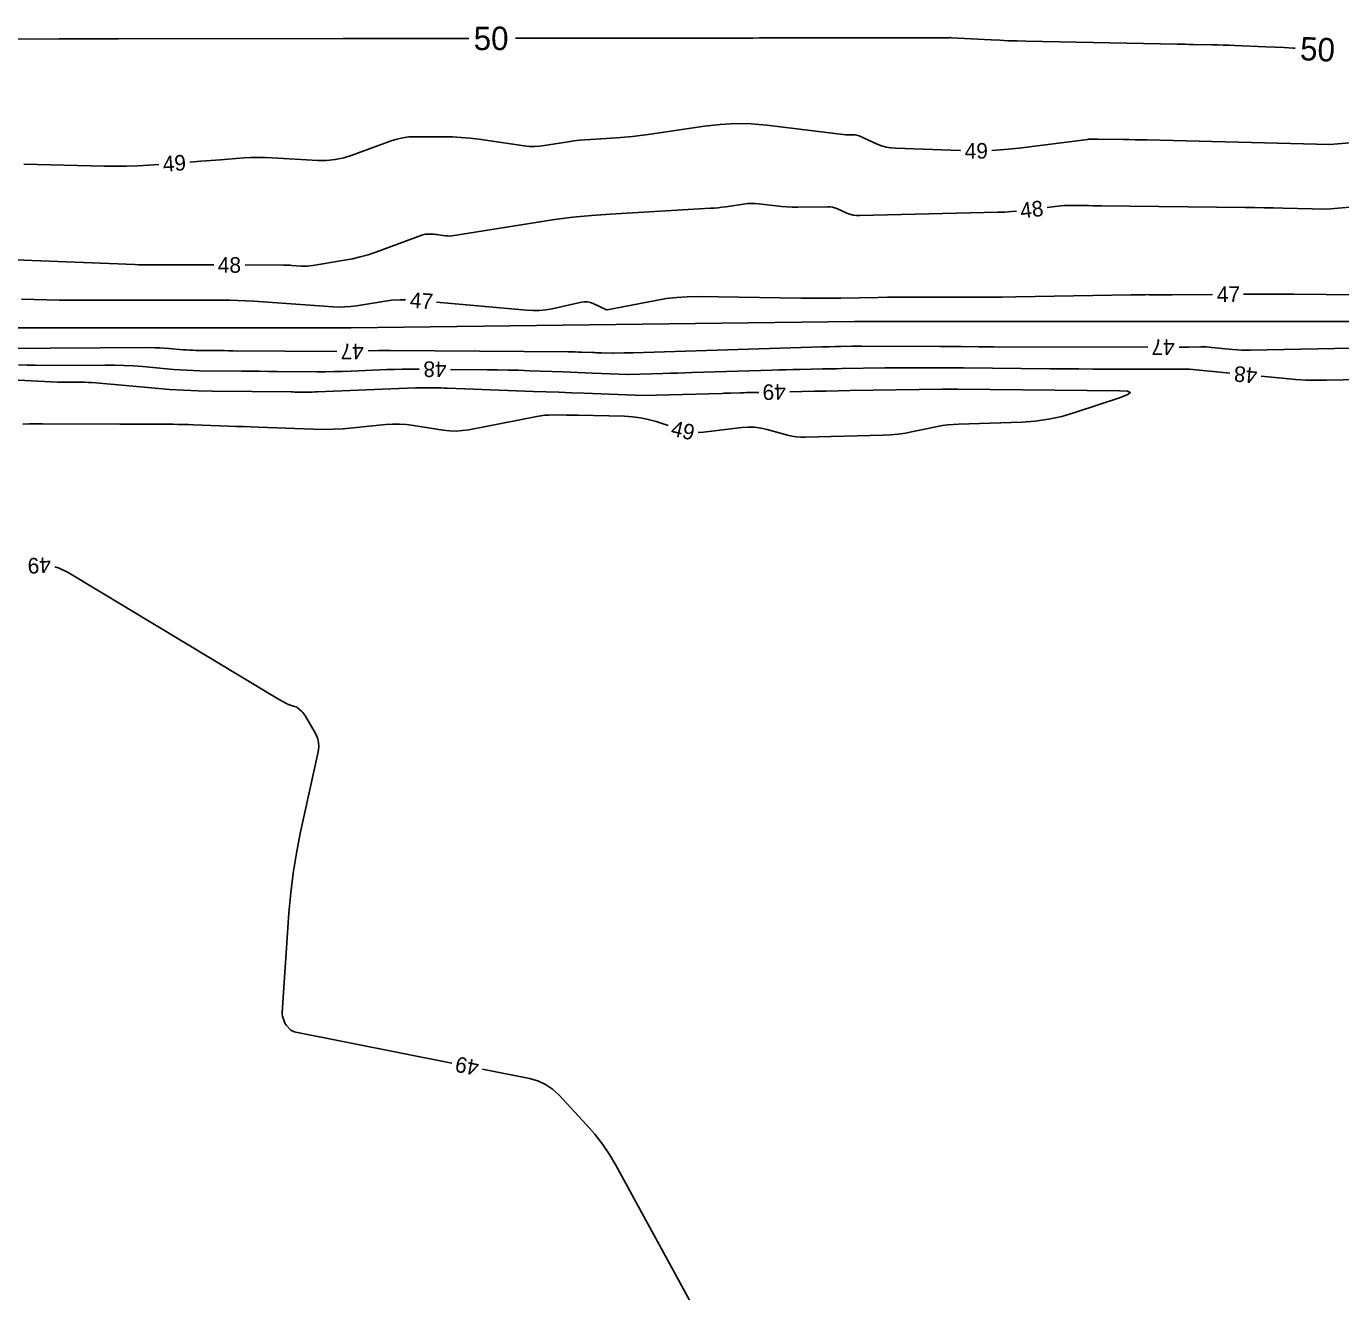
# Model space of a CAD drawing. Extents: x 2384780 to 2405861, y 547869 to 573706.
# Drawn here: x 2397166 to 2397334.5, y 552405.8 to 552568 of the extents above; entities that cross this region are included whole.
import ezdxf

# ---------------------------------------------------------------- set-up
doc = ezdxf.new("R2010")
doc.units = 0
for name, color, linetype in [('Old_Level_5', 7, 'Continuous'), ('Old_Level_60', 7, 'Continuous'), ('Old_Level_61', 7, 'Continuous')]:
    doc.layers.add(name, color=color, linetype=linetype)

msp = doc.modelspace()

# ---------------------------------------------------------------- linework, layer by layer
at = {"layer": 'Old_Level_5'}
msp.add_lwpolyline([(2397772.00575, 552487.64225), (2397701.037, 552497.67175), (2397651.62825, 552506.346), (2397591.4945, 552516.1045), (2397501.18375, 552524.77875), (2397430.486, 552528.0315), (2397384.03, 552527.21825), (2397343.66975, 552530.20025), (2397272.15925, 552530.20025), (2397207.58175, 552529.387), (2397135.5295, 552529.387), (2397097.49725, 552528.84475), (2397031.187, 552524.77875), (2397005.18325, 552522.61025)], dxfattribs=at)
at = {"layer": 'Old_Level_60'}
for points in [[(2397285.76825, 552552.0905), (2397285.7025, 552552.0915), (2397277.4115, 552552.3945), (2397276.8035, 552552.4455), (2397276.20875, 552552.55375), (2397275.62725, 552552.71925), (2397275.05925, 552552.94175), (2397272.75625, 552553.97175), (2397272.59575, 552554.03375), (2397272.4315, 552554.077), (2397272.26325, 552554.10225), (2397272.0915, 552554.109), (2397271.524, 552554.1015), (2397271.4025, 552554.10175), (2397271.28125, 552554.10625), (2397271.16025, 552554.11475), (2397271.03925, 552554.12725), (2397260.9015, 552555.34325), (2397258.91025, 552555.5155), (2397256.92075, 552555.55425), (2397254.93325, 552555.45975), (2397252.9475, 552555.23175), (2397245.709, 552554.15675), (2397244.696, 552554.018), (2397243.6805, 552553.90175), (2397242.663, 552553.808), (2397241.64275, 552553.737), (2397238.307, 552553.542), (2397237.59325, 552553.491), (2397236.88125, 552553.422), (2397236.1715, 552553.33475), (2397235.46375, 552553.229), (2397232.41725, 552552.73475), (2397231.764, 552552.654), (2397231.1105, 552552.623), (2397230.4565, 552552.642), (2397229.80225, 552552.71125), (2397223.9775, 552553.5485), (2397222.8595, 552553.689), (2397221.73875, 552553.79025), (2397220.615, 552553.85175), (2397219.48825, 552553.87375), (2397215.8035, 552553.8805), (2397215.01975, 552553.84775), (2397214.2485, 552553.7465), (2397213.489, 552553.577), (2397212.74175, 552553.33875), (2397207.749, 552551.504), (2397206.67075, 552551.16825), (2397205.57525, 552550.94725), (2397204.46275, 552550.841), (2397203.33325, 552550.8495), (2397197.51425, 552551.186), (2397196.60125, 552551.22325), (2397195.68875, 552551.22975), (2397194.77675, 552551.2055), (2397193.86475, 552551.1505), (2397190.8865, 552550.92025), (2397190.24825, 552550.87125), (2397189.60975, 552550.823), (2397188.9715, 552550.7755), (2397188.333, 552550.7285), (2397186.93775, 552550.62675)], [(2397335.68875, 552553.11425), (2397333.1145, 552552.89625), (2397333.1105, 552552.896), (2397333.1065, 552552.89575), (2397333.1025, 552552.89575), (2397333.09825, 552552.89575), (2397333.08525, 552552.896), (2397333.08225, 552552.89625), (2397333.0795, 552552.89625), (2397333.07675, 552552.89625), (2397333.07375, 552552.8965), (2397309.66925, 552553.4585), (2397308.91075, 552553.4755), (2397308.152, 552553.49), (2397307.3935, 552553.50225), (2397306.63475, 552553.512), (2397303.35175, 552553.549), (2397303.22275, 552553.5505), (2397303.09375, 552553.552), (2397302.96475, 552553.5535), (2397302.83575, 552553.555), (2397302.41425, 552553.55975), (2397302.32425, 552553.55925), (2397302.234, 552553.5555), (2397302.14425, 552553.549), (2397302.0545, 552553.539), (2397293.2645, 552552.42875), (2397291.379, 552552.229), (2397289.767, 552552.1245)], [(2397182.94825, 552550.3355), (2397181.683, 552550.24325), (2397180.2575, 552550.1565), (2397178.83125, 552550.104), (2397177.40425, 552550.086), (2397175.97625, 552550.1025), (2397165.64, 552550.3455)], [(2397292.91325, 552544.3335), (2397292.31225, 552544.28075), (2397291.42325, 552544.22525), (2397290.53275, 552544.19225), (2397272.82375, 552543.7605), (2397272.39725, 552543.77325), (2397271.98, 552543.83275), (2397271.57225, 552543.939), (2397271.174, 552544.09175), (2397269.88775, 552544.667), (2397269.609, 552544.77425), (2397269.3235, 552544.84975), (2397269.0315, 552544.8935), (2397268.73275, 552544.90525), (2397264.88175, 552544.8535), (2397264.18875, 552544.85575), (2397263.49675, 552544.881), (2397262.806, 552544.929), (2397262.11675, 552545.00025), (2397259.86625, 552545.27025), (2397259.38425, 552545.31175), (2397258.90275, 552545.32125), (2397258.42175, 552545.29825), (2397257.941, 552545.24325), (2397255.65225, 552544.90325), (2397255.16125, 552544.836), (2397254.669, 552544.7795), (2397254.17575, 552544.73425), (2397253.68125, 552544.69975), (2397240.83075, 552543.9485), (2397238.44075, 552543.77825), (2397236.05775, 552543.54675), (2397233.68125, 552543.25425), (2397231.3115, 552542.901), (2397220.81425, 552541.198), (2397220.541, 552541.164), (2397220.26775, 552541.15125), (2397219.99425, 552541.15925), (2397219.7205, 552541.188), (2397218.82625, 552541.3165), (2397218.63425, 552541.34075), (2397218.442, 552541.358), (2397218.249, 552541.36875), (2397218.05575, 552541.3725), (2397217.301, 552541.37375), (2397217.1405, 552541.36725), (2397216.9825, 552541.3465), (2397216.827, 552541.31175), (2397216.674, 552541.263), (2397210.76825, 552539.09275), (2397209.78475, 552538.7575), (2397208.78875, 552538.47), (2397207.78, 552538.23025), (2397206.75875, 552538.03825), (2397202.689, 552537.3725), (2397202.326, 552537.32375), (2397201.962, 552537.2965), (2397201.597, 552537.29025), (2397201.231, 552537.3055), (2397200.034, 552537.39), (2397199.77725, 552537.406), (2397199.5205, 552537.4175), (2397199.26375, 552537.4245), (2397199.0065, 552537.42725), (2397194.02975, 552537.436)], [(2397338.6315, 552545.094), (2397332.739, 552544.59525), (2397332.73775, 552544.59525), (2397332.7365, 552544.595), (2397332.735, 552544.595), (2397332.73375, 552544.595), (2397332.7295, 552544.59525), (2397332.72875, 552544.59525), (2397332.72775, 552544.59525), (2397332.72675, 552544.59525), (2397332.726, 552544.59525), (2397327.094, 552544.7305), (2397325.887, 552544.7575), (2397324.68, 552544.78075), (2397323.473, 552544.80025), (2397322.266, 552544.81575), (2397303.8435, 552545.024), (2397303.2835, 552545.0305), (2397302.7235, 552545.03675), (2397302.16375, 552545.043), (2397301.60375, 552545.0495), (2397299.7745, 552545.07), (2397299.383, 552545.06775), (2397298.992, 552545.05225), (2397298.602, 552545.023), (2397298.21275, 552544.98075), (2397296.88425, 552544.81275)], [(2397190.02975, 552537.443), (2397186.35375, 552537.4495), (2397185.713, 552537.4505), (2397185.07225, 552537.45075), (2397184.43175, 552537.4505), (2397183.791, 552537.45), (2397181.698, 552537.44675), (2397181.24975, 552537.4485), (2397180.80125, 552537.455), (2397180.353, 552537.46625), (2397179.905, 552537.48225), (2397164.54175, 552538.115)], [(2397214.59575, 552532.9825), (2397213.84225, 552532.97975), (2397212.78525, 552532.90825), (2397211.73025, 552532.76975), (2397208.2885, 552532.2065), (2397207.55, 552532.1075), (2397206.8095, 552532.052), (2397206.067, 552532.0395), (2397205.3225, 552532.0705), (2397195.14375, 552532.7895), (2397194.11475, 552532.85325), (2397193.085, 552532.8995), (2397192.05475, 552532.92775), (2397191.02375, 552532.9385), (2397187.655, 552532.9445), (2397186.93325, 552532.9455), (2397186.21125, 552532.94575), (2397185.4895, 552532.94575), (2397184.7675, 552532.94475), (2397171.762, 552532.9255), (2397170.1615, 552532.9315), (2397168.56175, 552532.95475), (2397166.962, 552532.995), (2397165.36275, 552533.0525)], [(2397318.0555, 552533.666), (2397312.90025, 552533.6205), (2397312.53125, 552533.618), (2397312.1625, 552533.61725), (2397311.7935, 552533.61775), (2397311.4245, 552533.62), (2397310.219, 552533.6295), (2397309.961, 552533.631), (2397309.703, 552533.6315), (2397309.445, 552533.631), (2397309.187, 552533.62925), (2397308.344, 552533.622), (2397308.1635, 552533.62025), (2397307.983, 552533.61825), (2397307.80225, 552533.6155), (2397307.62175, 552533.61275), (2397292.83775, 552533.35175), (2397291.083, 552533.32525), (2397289.328, 552533.30775), (2397287.57275, 552533.29925), (2397285.81775, 552533.29975), (2397280.08425, 552533.316), (2397278.85575, 552533.31625), (2397277.62725, 552533.31), (2397276.39875, 552533.297), (2397275.17025, 552533.27775), (2397270.4125, 552533.19), (2397269.903, 552533.182), (2397269.3935, 552533.177), (2397268.88425, 552533.17475), (2397268.37475, 552533.17525), (2397266.7105, 552533.182), (2397266.35375, 552533.184), (2397265.99725, 552533.18675), (2397265.6405, 552533.1905), (2397265.284, 552533.195), (2397252.0865, 552533.38225), (2397250.72425, 552533.36675), (2397249.36825, 552533.2815), (2397248.0185, 552533.126), (2397246.675, 552532.901), (2397240.4325, 552531.6895), (2397240.42625, 552531.6885), (2397240.41975, 552531.68775), (2397240.4135, 552531.68725), (2397240.407, 552531.68725), (2397240.38625, 552531.68725), (2397240.38175, 552531.6875), (2397240.3775, 552531.68825), (2397240.37325, 552531.6895), (2397240.36925, 552531.691), (2397238.66475, 552532.49575), (2397238.296, 552532.63575), (2397237.91975, 552532.71075), (2397237.53625, 552532.72125), (2397237.1455, 552532.66675), (2397233.37525, 552531.83575), (2397232.56525, 552531.68925), (2397231.7515, 552531.60625), (2397230.9335, 552531.58625), (2397230.11175, 552531.62975), (2397218.583, 552532.6815)], [(2397341.0645, 552533.58025), (2397328.43375, 552533.69125), (2397326.55625, 552533.70375), (2397324.67875, 552533.70775), (2397322.80125, 552533.70375), (2397322.05525, 552533.69875)], [(2397162.53425, 552526.73675), (2397181.92625, 552526.838), (2397182.502, 552526.83425), (2397183.077, 552526.817), (2397183.65175, 552526.786), (2397184.22575, 552526.74125), (2397186.1, 552526.5735), (2397186.50175, 552526.5415), (2397186.904, 552526.51725), (2397187.3065, 552526.501), (2397187.7095, 552526.49275), (2397190.25475, 552526.46475), (2397190.8, 552526.45925), (2397191.3455, 552526.45425), (2397191.891, 552526.44975), (2397192.43625, 552526.44625), (2397205.80625, 552526.364)], [(2397209.8055, 552526.41225), (2397211.122, 552526.466), (2397211.50275, 552526.47925), (2397211.8835, 552526.48775), (2397212.2645, 552526.49175), (2397212.64525, 552526.491), (2397235.49175, 552526.303), (2397235.91275, 552526.298), (2397236.33375, 552526.29), (2397236.7545, 552526.27875), (2397237.17525, 552526.2645), (2397238.54975, 552526.213), (2397238.84425, 552526.202), (2397239.13875, 552526.19075), (2397239.43325, 552526.1795), (2397239.72775, 552526.16825), (2397241.12825, 552526.11425), (2397241.13975, 552526.114), (2397241.15125, 552526.11375), (2397241.163, 552526.11375), (2397241.1745, 552526.114), (2397241.21225, 552526.11525), (2397241.22025, 552526.1155), (2397241.22825, 552526.11575), (2397241.2365, 552526.116), (2397241.2445, 552526.11625), (2397242.61075, 552526.155), (2397242.9035, 552526.1635), (2397243.19625, 552526.172), (2397243.489, 552526.18075), (2397243.78175, 552526.18975), (2397267.96325, 552526.936), (2397268.20425, 552526.943), (2397268.4455, 552526.9495), (2397268.6865, 552526.95525), (2397268.92775, 552526.9605), (2397269.7155, 552526.97625), (2397269.8845, 552526.97975), (2397270.05325, 552526.98275), (2397270.222, 552526.9855), (2397270.391, 552526.988), (2397271.8235, 552527.009), (2397272.1305, 552527.01275), (2397272.4375, 552527.01525), (2397272.7445, 552527.0165), (2397273.05175, 552527.0165), (2397283.09275, 552526.9935), (2397283.77525, 552526.99125), (2397284.458, 552526.988), (2397285.14075, 552526.9835), (2397285.82325, 552526.97775), (2397288.05325, 552526.9575), (2397288.53125, 552526.9535), (2397289.009, 552526.9505), (2397289.48675, 552526.948), (2397289.96475, 552526.9465), (2397309.78625, 552526.899)], [(2397313.78625, 552526.89275), (2397314.001, 552526.89375), (2397314.49225, 552526.89875), (2397314.98325, 552526.90625), (2397316.58775, 552526.93425), (2397316.93125, 552526.93525), (2397317.2745, 552526.9265), (2397317.61725, 552526.90775), (2397317.95975, 552526.87925), (2397320.64575, 552526.61725), (2397321.22175, 552526.5695), (2397321.79825, 552526.5385), (2397322.3755, 552526.5245), (2397322.95325, 552526.52725), (2397344.46525, 552526.947)], [(2397164.98325, 552524.62125), (2397166.0735, 552524.59025), (2397167.16425, 552524.574), (2397168.2555, 552524.57225), (2397176.0665, 552524.61325), (2397177.2765, 552524.60525), (2397178.48525, 552524.56875), (2397179.693, 552524.5035), (2397180.89925, 552524.40975), (2397184.83825, 552524.057), (2397185.68275, 552523.98975), (2397186.528, 552523.939), (2397187.37425, 552523.905), (2397188.22125, 552523.88725), (2397193.57, 552523.82875), (2397194.71625, 552523.81675), (2397195.8625, 552523.80625), (2397197.00875, 552523.79725), (2397198.155, 552523.7895), (2397203.2525, 552523.75825), (2397204.34475, 552523.758), (2397205.437, 552523.7705), (2397206.52875, 552523.79575), (2397207.62025, 552523.834), (2397212.19725, 552524.021), (2397213.178, 552524.055), (2397214.159, 552524.077), (2397215.14025, 552524.087), (2397216.12175, 552524.085), (2397216.35625, 552524.083)], [(2397259.8755, 552521.11125), (2397259.0905, 552521.0955), (2397258.70025, 552521.08725), (2397258.31, 552521.07775), (2397257.9195, 552521.06725), (2397257.52925, 552521.05575), (2397256.2545, 552521.0165), (2397255.98125, 552521.00825), (2397255.70825, 552521), (2397255.435, 552520.992), (2397255.16175, 552520.984), (2397245.10475, 552520.69825), (2397245.10425, 552520.69825), (2397245.10375, 552520.69825), (2397245.10325, 552520.69825), (2397245.10275, 552520.69825), (2397245.101, 552520.69825), (2397245.10075, 552520.69825), (2397245.10025, 552520.69825), (2397245.1, 552520.69825), (2397245.09975, 552520.69825), (2397237.51225, 552520.99075), (2397235.8865, 552521.05325), (2397234.26075, 552521.11525), (2397232.63475, 552521.177), (2397231.00875, 552521.23825), (2397219.9685, 552521.65225), (2397219.56075, 552521.666), (2397219.153, 552521.67675), (2397218.74525, 552521.6845), (2397218.3375, 552521.6895), (2397217.005, 552521.7005), (2397216.7195, 552521.701), (2397216.43425, 552521.698), (2397216.14875, 552521.69175), (2397215.8635, 552521.68175), (2397203.288, 552521.168), (2397202.9525, 552521.15625), (2397202.617, 552521.1485), (2397202.2815, 552521.1445), (2397201.94575, 552521.14475), (2397200.84925, 552521.1515), (2397200.61425, 552521.153), (2397200.37925, 552521.15475), (2397200.1445, 552521.157), (2397199.9095, 552521.1595), (2397189.83975, 552521.26975), (2397187.9955, 552521.308), (2397186.15325, 552521.3825), (2397184.31275, 552521.493), (2397182.474, 552521.6395), (2397174.86475, 552522.321), (2397174.38075, 552522.3585), (2397173.89625, 552522.3845), (2397173.4115, 552522.39925), (2397172.926, 552522.4025), (2397171.33975, 552522.39425), (2397171, 552522.39475), (2397170.66025, 552522.39975), (2397170.3205, 552522.4095), (2397169.981, 552522.42375), (2397160.71225, 552522.8745)], [(2397220.356, 552524.05025), (2397225.05475, 552524.0115), (2397226.399, 552523.9955), (2397227.743, 552523.96975), (2397229.08675, 552523.93425), (2397230.4305, 552523.88875), (2397234.819, 552523.724), (2397235.75925, 552523.68875), (2397236.69975, 552523.653), (2397237.64, 552523.61725), (2397238.5805, 552523.581), (2397243.11375, 552523.40625), (2397243.11975, 552523.406), (2397243.12575, 552523.406), (2397243.132, 552523.406), (2397243.138, 552523.406), (2397243.1575, 552523.40675), (2397243.16175, 552523.40675), (2397243.166, 552523.407), (2397243.17025, 552523.407), (2397243.1745, 552523.40725), (2397247.569, 552523.532), (2397248.5105, 552523.55925), (2397249.45225, 552523.58675), (2397250.39375, 552523.615), (2397251.3355, 552523.64375), (2397261.6035, 552523.96075), (2397262.4905, 552523.98675), (2397263.37775, 552524.0105), (2397264.265, 552524.032), (2397265.15225, 552524.051), (2397268.05075, 552524.10925), (2397268.672, 552524.12125), (2397269.293, 552524.1325), (2397269.91425, 552524.14275), (2397270.5355, 552524.15225), (2397276.06425, 552524.23275), (2397277.06475, 552524.24525), (2397278.0655, 552524.2535), (2397279.06625, 552524.2575), (2397280.067, 552524.2575), (2397283.336, 552524.25), (2397284.0365, 552524.24775), (2397284.737, 552524.24425), (2397285.4375, 552524.23975), (2397286.138, 552524.234), (2397297.255, 552524.1325), (2397299.0935, 552524.1175), (2397300.932, 552524.10525), (2397302.7705, 552524.09625), (2397304.609, 552524.09025), (2397312.7075, 552524.071), (2397312.94825, 552524.071), (2397313.18925, 552524.07225), (2397313.43, 552524.0745), (2397313.671, 552524.07825), (2397314.45775, 552524.092), (2397314.62625, 552524.0925), (2397314.7945, 552524.08825), (2397314.96275, 552524.079), (2397315.13075, 552524.065), (2397320.30775, 552523.55975)], [(2397324.28875, 552523.171), (2397327.40525, 552522.86675), (2397328.7185, 552522.758), (2397330.0335, 552522.6875), (2397331.34975, 552522.6555), (2397332.66775, 552522.662), (2397336.97525, 552522.746)], [(2397252.1255, 552515.9575), (2397252.804, 552516.00275), (2397257.713, 552516.59525), (2397258.5325, 552516.65475), (2397259.346, 552516.63425), (2397260.15375, 552516.53425), (2397260.95525, 552516.35425), (2397263.5645, 552515.6365), (2397264.12625, 552515.50375), (2397264.693, 552515.41325), (2397265.265, 552515.36525), (2397265.84225, 552515.3595), (2397275.817, 552515.62325), (2397276.7885, 552515.67075), (2397277.75475, 552515.76175), (2397278.716, 552515.896), (2397279.67225, 552516.0735), (2397282.78775, 552516.7245), (2397283.45725, 552516.84925), (2397284.13, 552516.94475), (2397284.8065, 552517.0105), (2397285.4865, 552517.047), (2397293.6135, 552517.30575), (2397295.344, 552517.4225), (2397297.05275, 552517.66225), (2397298.74, 552518.0245), (2397300.40525, 552518.50975), (2397306.28825, 552520.45325), (2397307.22525, 552520.81925), (2397307.51525, 552521.084), (2397307.15825, 552521.24775), (2397306.15425, 552521.3105), (2397285.4125, 552521.4995), (2397285.21425, 552521.501), (2397285.01575, 552521.5025), (2397284.8175, 552521.5035), (2397284.619, 552521.504), (2397283.971, 552521.5055), (2397283.83225, 552521.5055), (2397283.69325, 552521.505), (2397283.5545, 552521.50375), (2397283.4155, 552521.502), (2397271.60025, 552521.33), (2397270.0665, 552521.3065), (2397268.533, 552521.281), (2397266.9995, 552521.2535), (2397265.466, 552521.22375), (2397263.87475, 552521.19175)], [(2397165.50675, 552517.02025), (2397166.349, 552517.0575), (2397167.19175, 552517.0785), (2397168.035, 552517.0835), (2397177.9795, 552517.045), (2397178.91675, 552517.04125), (2397179.854, 552517.0375), (2397180.79125, 552517.03325), (2397181.7285, 552517.029), (2397184.79, 552517.01475), (2397185.446, 552517.009), (2397186.102, 552516.99775), (2397186.75775, 552516.981), (2397187.4135, 552516.95875), (2397191.8935, 552516.78825), (2397192.8535, 552516.75175), (2397193.8135, 552516.716), (2397194.7735, 552516.6805), (2397195.7335, 552516.64525), (2397202.77075, 552516.38975), (2397204.051, 552516.36525), (2397205.32975, 552516.385), (2397206.607, 552516.4485), (2397207.88275, 552516.55625), (2397212.048, 552516.98025), (2397212.93975, 552517.042), (2397213.82975, 552517.046), (2397214.71825, 552516.992), (2397215.60525, 552516.88), (2397219.43275, 552516.271), (2397220.2525, 552516.17675), (2397221.07075, 552516.1545), (2397221.888, 552516.2045), (2397222.704, 552516.32675), (2397231.40825, 552518.017), (2397231.93025, 552518.105), (2397232.45475, 552518.1665), (2397232.9815, 552518.202), (2397233.51075, 552518.211), (2397235.2435, 552518.19775), (2397235.615, 552518.19425), (2397235.98625, 552518.18975), (2397236.3575, 552518.18375), (2397236.72875, 552518.1765), (2397242.6525, 552518.051), (2397243.69, 552517.991), (2397244.7145, 552517.8545), (2397245.72575, 552517.642), (2397246.72425, 552517.353), (2397248.25075, 552516.85)], [(2397220.52775, 552435.13525), (2397200.33375, 552439.1615), (2397200.1715, 552439.20675), (2397200.022, 552439.275), (2397199.88525, 552439.36625), (2397199.7615, 552439.4805), (2397199.378, 552439.89125), (2397199.30075, 552439.9825), (2397199.23375, 552440.08), (2397199.177, 552440.1835), (2397199.13025, 552440.2935), (2397198.87025, 552441.001), (2397198.82275, 552441.154), (2397198.792, 552441.30925), (2397198.778, 552441.46675), (2397198.7805, 552441.62675), (2397199.65025, 552454.39275), (2397199.872, 552456.9525), (2397200.18725, 552459.49875), (2397200.59625, 552462.03175), (2397201.09875, 552464.55125), (2397203.39275, 552475.04225), (2397203.47175, 552475.6515), (2397203.438, 552476.24325), (2397203.29175, 552476.81775), (2397203.033, 552477.37475), (2397201.7525, 552479.60375), (2397201.652, 552479.7645), (2397201.54025, 552479.91575), (2397201.41725, 552480.05825), (2397201.283, 552480.19175), (2397200.70775, 552480.721), (2397200.667, 552480.75425), (2397200.62325, 552480.78175), (2397200.57625, 552480.8035), (2397200.52625, 552480.8195), (2397200.35775, 552480.8625), (2397200.3215, 552480.872), (2397200.28575, 552480.8815), (2397200.24975, 552480.8915), (2397200.214, 552480.902), (2397199.72475, 552481.045), (2397199.62125, 552481.07875), (2397199.52025, 552481.11825), (2397199.4215, 552481.1635), (2397199.3255, 552481.215), (2397198.3095, 552481.7965), (2397198.09225, 552481.9215), (2397197.8755, 552482.048), (2397197.6595, 552482.1755), (2397197.44425, 552482.30425), (2397171.32075, 552498.03225), (2397170.1965, 552498.57775), (2397169.61925, 552498.72925)], [(2397251.5025, 552403.80225), (2397241.53875, 552422.053), (2397240.72875, 552423.433), (2397239.83775, 552424.7545), (2397238.8655, 552426.01775), (2397237.81225, 552427.22225), (2397234.2385, 552431.06175), (2397233.43075, 552431.809), (2397232.53875, 552432.4055), (2397231.56275, 552432.8515), (2397230.5025, 552433.1465), (2397224.45075, 552434.35325)]]:
    msp.add_lwpolyline(points, dxfattribs=at)
at = {"layer": 'Old_Level_61'}
for points in [[(2397222.6985, 552566.47725), (2397214.692, 552566.48), (2397213.88775, 552566.48), (2397213.0835, 552566.479), (2397212.2795, 552566.47725), (2397211.47525, 552566.4745), (2397208.8485, 552566.4645), (2397208.28575, 552566.4625), (2397207.72275, 552566.46125), (2397207.16, 552566.46025), (2397206.597, 552566.4595), (2397177.79825, 552566.44225), (2397175.89075, 552566.44), (2397173.98325, 552566.435), (2397172.07575, 552566.4275), (2397170.1685, 552566.41775), (2397163.93725, 552566.38125)], [(2397328.67375, 552565.22725), (2397328.418, 552565.2395), (2397327.24875, 552565.2935), (2397326.0795, 552565.34575), (2397324.91025, 552565.396), (2397320.91875, 552565.565), (2397320.186, 552565.59375), (2397319.453, 552565.6185), (2397318.72, 552565.63925), (2397317.98675, 552565.65575), (2397315.5915, 552565.70275), (2397315.07825, 552565.713), (2397314.565, 552565.723), (2397314.05175, 552565.733), (2397313.5385, 552565.74325), (2397294.11575, 552566.125), (2397293.00475, 552566.15175), (2397291.894, 552566.18825), (2397290.78375, 552566.2345), (2397289.674, 552566.2905), (2397284.57275, 552566.57075), (2397284.534, 552566.5725), (2397284.495, 552566.57375), (2397284.45625, 552566.57425), (2397284.41725, 552566.57425), (2397284.29025, 552566.573), (2397284.26325, 552566.57275), (2397284.236, 552566.5725), (2397284.20875, 552566.57225), (2397284.1815, 552566.572), (2397283.68875, 552566.5685), (2397283.58325, 552566.56775), (2397283.47775, 552566.567), (2397283.372, 552566.56625), (2397283.2665, 552566.5655), (2397280.43, 552566.5455), (2397279.82225, 552566.54175), (2397279.21425, 552566.539), (2397278.6065, 552566.53725), (2397277.99875, 552566.5365), (2397259.96325, 552566.5315), (2397259.1175, 552566.53075), (2397258.27175, 552566.5285), (2397257.426, 552566.52525), (2397256.58025, 552566.5205), (2397253.81775, 552566.5035), (2397253.22575, 552566.50025), (2397252.6335, 552566.498), (2397252.0415, 552566.4965), (2397251.4495, 552566.49625), (2397229.8265, 552566.4975), (2397229.2335, 552566.497), (2397228.6985, 552566.496)]]:
    msp.add_lwpolyline(points, dxfattribs=at)

# ---------------------------------------------------------------- texts
at = {"layer": 'Old_Level_60'}
for s, rotation, p in [('49', 0.4870111, (2397286.29625, 552551.052)), ('49', 4.1735333, (2397183.5395, 552549.376)), ('48', 6.8822889, (2397293.52675, 552543.38925)), ('48', 359.8989333, (2397190.52425, 552536.44225)), ('47', 0.4693389, (2397318.6305, 552532.672)), ('47', 355.6816833, (2397215.08725, 552531.974)), ('47', 179.909775, (2397313.22075, 552527.892)), ('47', 180.6905028, (2397209.22725, 552527.37375)), ('48', 179.5289444, (2397219.868, 552525.05425)), ('48', 174.4247778, (2397323.892, 552524.2145)), ('49', 181.1508028, (2397263.335, 552522.181)), ('49', 347.0312944, (2397248.4865, 552515.5915)), ('49', 182.5074472, (2397169.07775, 552499.98475)), ('49', 168.7243917, (2397224.1365, 552435.4355))]:
    msp.add_text(s, height=2, rotation=rotation, dxfattribs=at).set_placement(p)
at = {"layer": 'Old_Level_61'}
for rotation, p in [(0.17905, (2397223.34125, 552564.9745)), (357.2252889, (2397329.23825, 552563.6985))]:
    msp.add_text('50', height=3, rotation=rotation, dxfattribs=at).set_placement(p)

doc.saveas('drawing.dxf')
